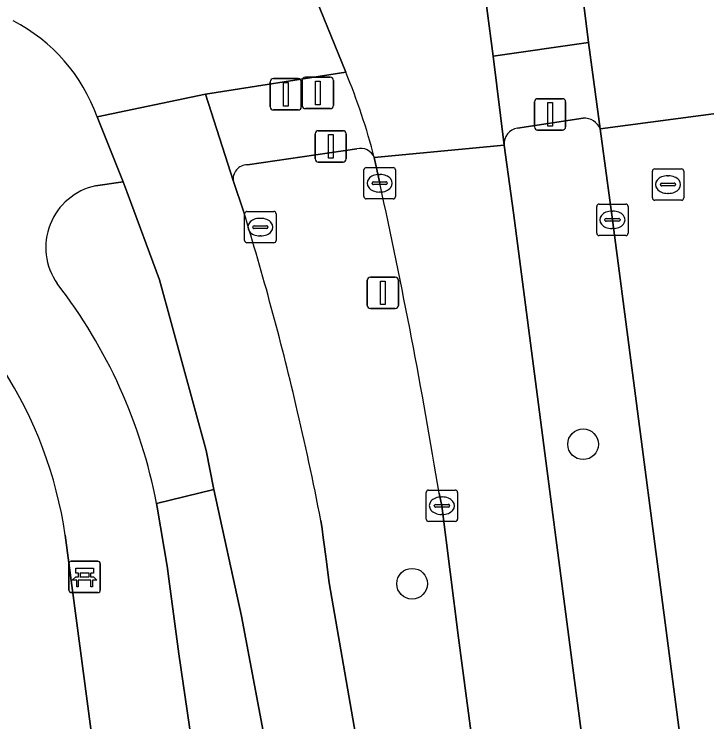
# Model space of a CAD drawing. Extents: x 160554 to 161248, y 385329 to 386506.
# Drawn here: x 161104.17 to 161126.23, y 386118.25 to 386140.8 of the extents above; entities that cross this region are included whole.
import ezdxf

# ---------------------------------------------------------------- set-up
doc = ezdxf.new("R2010")
doc.units = 0
for name, color, linetype in [('IMGEO_Bank', 7, 'Continuous'), ('IMGEO_Berm_groen', 7, 'Continuous'), ('IMGEO_Boom', 7, 'Continuous'), ('IMGEO_Drukknoppaal', 7, 'Continuous'), ('IMGEO_Fietspad_gesloten', 7, 'Continuous'), ('IMGEO_Groenvoorziening', 7, 'Continuous'), ('IMGEO_Haag', 7, 'Continuous'), ('IMGEO_Kolk', 7, 'Continuous'), ('IMGEO_Lichtmast', 7, 'Continuous'), ('IMGEO_Rijbaan_regionaal_gesloten', 7, 'Continuous'), ('IMGEO_Rioolput', 7, 'Continuous'), ('IMGEO_Verkeersregelinstallatiepaal', 7, 'Continuous'), ('IMGEO_Voetpad_open', 7, 'Continuous')]:
    doc.layers.add(name, color=color, linetype=linetype)

msp = doc.modelspace()

# ---------------------------------------------------------------- linework, layer by layer
at = {"layer": 'IMGEO_Bank'}
for p, q in [((161105.985, 386123.365), (161106.826, 386123.365)), ((161106.826, 386123.365), (161105.985, 386123.365)), ((161105.91, 386122.44), (161105.91, 386123.281)), ((161105.91, 386123.281), (161105.91, 386122.44)), ((161106.91, 386123.29), (161106.91, 386122.449)), ((161106.91, 386122.449), (161106.91, 386123.29)), ((161106.219, 386122.871), (161106.219, 386122.977)), ((161106.263, 386122.977), (161106.263, 386122.871)), ((161106.551, 386122.983), (161106.269, 386122.983)), ((161106.269, 386122.865), (161106.551, 386122.865)), ((161106.557, 386122.871), (161106.557, 386122.977)), ((161106.601, 386122.977), (161106.601, 386122.871)), ((161106.607, 386122.763), (161106.214, 386122.763)), ((161106.835, 386122.365), (161105.994, 386122.365)), ((161105.994, 386122.365), (161106.835, 386122.365))]:
    msp.add_line(p, q, dxfattribs=at)
for points in [[(161106.213, 386122.983), (161106.127, 386122.983), (161106.127, 386123.144), (161106.69, 386123.144), (161106.69, 386122.983), (161106.607, 386122.983)], [(161106.157, 386122.763), (161106.015, 386122.763), (161106.127, 386122.865), (161106.213, 386122.865)], [(161106.607, 386122.865), (161106.69, 386122.865), (161106.802, 386122.763), (161106.663, 386122.763)], [(161106.207, 386122.756), (161106.207, 386122.549), (161106.164, 386122.549), (161106.164, 386122.756)], [(161106.657, 386122.756), (161106.657, 386122.549), (161106.613, 386122.549), (161106.613, 386122.756)]]:
    msp.add_lwpolyline(points, dxfattribs=at)
for centre, radius, start, end in [((161105.988, 386123.287), 0.0779, 92.4484, 184.2845), ((161105.988, 386123.287), 0.0779, 92.4484, 184.2845), ((161106.832, 386123.287), 0.0779, 2.4484, 94.2845), ((161106.832, 386123.287), 0.0779, 2.4484, 94.2845), ((161106.212, 386122.976), 0.00671, 2.8957, 87.1043), ((161106.212, 386122.872), 0.00671, 272.8957, 357.1043), ((161106.269, 386122.976), 0.00671, 92.8957, 177.1043), ((161106.269, 386122.872), 0.00671, 182.8957, 267.1043), ((161106.551, 386122.976), 0.00671, 2.8957, 87.1043), ((161106.551, 386122.872), 0.00671, 272.8957, 357.1043), ((161106.608, 386122.976), 0.00671, 92.8957, 177.1043), ((161106.608, 386122.872), 0.00671, 182.8957, 267.1043), ((161106.157, 386122.756), 0.00671, 2.8957, 87.1043), ((161106.214, 386122.756), 0.00671, 92.8957, 177.1043), ((161106.606, 386122.756), 0.00671, 2.8957, 87.1043), ((161106.663, 386122.756), 0.00671, 92.8957, 177.1043), ((161105.988, 386122.443), 0.0779, 182.4484, 274.2845), ((161105.988, 386122.443), 0.0779, 182.4484, 274.2845), ((161106.832, 386122.443), 0.0779, 272.4484, 4.2845), ((161106.832, 386122.443), 0.0779, 272.4484, 4.2845)]:
    msp.add_arc(centre, radius, start, end, dxfattribs=at)
at = {"layer": 'IMGEO_Berm_groen'}
for points in [[(161122.296, 386137.484), (161120.201, 386137.168)], [(161125.486, 386116.928), (161123.226, 386134.246), (161122.838, 386137.141)], [(161119.776, 386136.63), (161120.078, 386134.465), (161121.964, 386119.974), (161125.856, 386090.487), (161127.889, 386074.711), (161130.133, 386074.814), (161130.101, 386075.098), (161130.24, 386079.319)], [(161115.081, 386136.512), (161111.596, 386136.003)], [(161115.811, 386135.412), (161115.64, 386136.228)], [(161111.149, 386135.466), (161111.472, 386134.521)], [(161138.432, 385969.231), (161118.324, 386120.92), (161117.793, 386125.135), (161117.704, 386125.534)], [(161113.936, 386124.668), (161113.973, 386124.396), (161114.009, 386124.124), (161114.019, 386124.048), (161114.029, 386123.972), (161114.09, 386123.518), (161114.101, 386123.435), (161114.201, 386122.678), (161117.244, 386105.163), (161118.602, 386095.351), (161141.35, 385925.019), (161143.69, 385907.496), (161151.452, 385848.709)]]:
    msp.add_lwpolyline(points, dxfattribs=at)
for centre, radius, start, end in [((161122.328, 386136.935), 0.55, 21.9829, 93.3625), ((161120.267, 386136.679), 0.493, 97.6404, 185.7447), ((161115.192, 386136.038), 0.487, 23.0067, 103.1276), ((161111.596, 386135.548), 0.455, 90.0449, 190.4069), ((160934.666, 386095.577), 185.474, 9.29483, 12.40221), ((161018.934, 386106.131), 96.795, 13.27658, 17.05575), ((161019.028, 386106.189), 96.69, 11.01817, 13.25611)]:
    msp.add_arc(centre, radius, start, end, dxfattribs=at)
at = {"layer": 'IMGEO_Boom'}
for centre in [(161122.292, 386127.094), (161116.843, 386122.65)]:
    msp.add_circle(centre, 0.489, dxfattribs=at)
at = {"layer": 'IMGEO_Drukknoppaal'}
for p, q in [((161112.324, 386137.848), (161112.324, 386138.648)), ((161112.324, 386138.648), (161112.324, 386137.848)), ((161112.424, 386138.748), (161113.214, 386138.748)), ((161113.214, 386138.748), (161112.424, 386138.748)), ((161113.314, 386138.648), (161113.314, 386137.848)), ((161113.314, 386137.848), (161113.314, 386138.648)), ((161113.214, 386137.748), (161112.424, 386137.748)), ((161112.424, 386137.748), (161113.214, 386137.748))]:
    msp.add_line(p, q, dxfattribs=at)
msp.add_lwpolyline([(161112.744, 386138.623), (161112.894, 386138.623), (161112.894, 386137.873), (161112.744, 386137.873), (161112.744, 386138.623)], dxfattribs=at)
for centre, start, end in [((161112.424, 386138.648), 90, 180), ((161112.424, 386138.648), 90, 180), ((161113.214, 386138.648), 0, 90), ((161113.214, 386138.648), 360, 90), ((161112.424, 386137.848), 180, 270), ((161112.424, 386137.848), 180, 270), ((161113.214, 386137.848), 270, 0), ((161113.214, 386137.848), 270, 0)]:
    msp.add_arc(centre, 0.1, start, end, dxfattribs=at)
at = {"layer": 'IMGEO_Fietspad_gesloten'}
for points in [[(161119.026, 386142.534), (161119.424, 386139.463), (161122.468, 386139.899), (161122.093, 386142.892)], [(161106.812, 386137.525), (161110.258, 386138.254), (161114.73, 386138.953), (161113.568, 386141.833)], [(161111.472, 386134.521), (161111.149, 386135.466), (161110.258, 386138.254), (161106.812, 386137.525), (161107.634, 386135.457), (161107.761, 386135.119), (161108.794, 386132.329), (161110.28, 386126.892), (161110.531, 386125.651), (161111.412, 386121.611), (161113.888, 386108.427), (161119.01, 386071.603), (161123.854, 386033.968), (161125.68, 386021.034), (161126.999, 386010.941), (161128.166, 386002.978), (161129.434, 385991.971), (161133.517, 385961.082), (161135.875, 385944.268), (161136.446, 385938.828), (161138.05, 385927.289), (161138.394, 385924.653), (161148.452, 385847.677)], [(161151.452, 385848.709), (161143.69, 385907.496), (161141.35, 385925.019), (161118.602, 386095.351), (161117.244, 386105.163), (161114.201, 386122.678), (161114.101, 386123.435), (161114.09, 386123.518), (161114.029, 386123.972), (161114.019, 386124.048), (161114.009, 386124.124), (161113.973, 386124.396), (161113.936, 386124.668)]]:
    msp.add_lwpolyline(points, dxfattribs=at)
for centre, radius, start, end in [((161101.553, 386135.634), 5.588, 19.7809, 62.4637), ((161018.934, 386106.131), 96.795, 13.27658, 17.05575), ((161019.028, 386106.189), 96.69, 11.01817, 13.25611)]:
    msp.add_arc(centre, radius, start, end, dxfattribs=at)
at = {"layer": 'IMGEO_Groenvoorziening'}
for points in [[(161107.761, 386135.119), (161107.634, 386135.457), (161106.76, 386135.331)], [(161108.702, 386125.203), (161110.531, 386125.651), (161110.28, 386126.892), (161108.794, 386132.329), (161107.761, 386135.119)], [(161129.434, 385991.971), (161128.166, 386002.978), (161126.999, 386010.941), (161125.68, 386021.034), (161123.854, 386033.968), (161119.01, 386071.603), (161113.888, 386108.427), (161111.412, 386121.611), (161110.531, 386125.651), (161108.702, 386125.203), (161108.723, 386125.09), (161109.048, 386123.143), (161109.072, 386122.96), (161109.413, 386120.419), (161112.454, 386099.623), (161125.479, 386000), (161135.368, 385924.28), (161147.764, 385829.368), (161149.183, 385819.023), (161150.29, 385819.102), (161150.208, 385819.722), (161149.367, 385837.379)], [(161111.704, 386079.678), (161111.193, 386083.562), (161107.472, 386083.112), (161107.302, 386084.285), (161111.046, 386084.779), (161110.502, 386088.609), (161105.792, 386124.199)]]:
    msp.add_lwpolyline(points, dxfattribs=at)
for centre, radius, start, end in [((161107.188, 386133.363), 2.014, 102.2636, 214.8512), ((161092.633, 386122.285), 13.297, 8.2751, 57.299), ((161092.547, 386122.124), 16.446, 10.7924, 37.839)]:
    msp.add_arc(centre, radius, start, end, dxfattribs=at)
at = {"layer": 'IMGEO_Haag'}
msp.add_lwpolyline([(161129.434, 385991.971), (161128.166, 386002.978), (161126.999, 386010.941), (161125.68, 386021.034), (161123.854, 386033.968), (161119.01, 386071.603), (161113.888, 386108.427), (161111.412, 386121.611), (161110.531, 386125.651), (161108.702, 386125.203), (161108.723, 386125.09), (161109.048, 386123.143), (161109.072, 386122.96), (161109.413, 386120.419), (161112.454, 386099.623), (161125.479, 386000), (161135.368, 385924.28), (161147.764, 385829.368), (161149.183, 385819.023), (161150.29, 385819.102), (161150.208, 385819.722), (161149.367, 385837.379)], dxfattribs=at)
at = {"layer": 'IMGEO_Kolk'}
for p, q in [((161115.31, 386134.986), (161115.31, 386135.838)), ((161115.385, 386135.912), (161116.237, 386135.912)), ((161116.311, 386135.838), (161116.311, 386134.986)), ((161115.798, 386135.692), (161115.823, 386135.692)), ((161115.569, 386135.406), (161115.569, 386135.418)), ((161116.007, 386135.369), (161115.609, 386135.369)), ((161115.612, 386135.455), (161116.01, 386135.455)), ((161116.053, 386135.418), (161116.053, 386135.406)), ((161115.821, 386135.132), (161115.796, 386135.132)), ((161116.237, 386134.912), (161115.385, 386134.912)), ((161122.725, 386133.82), (161122.725, 386134.672)), ((161122.8, 386134.746), (161123.652, 386134.746)), ((161123.726, 386134.672), (161123.726, 386133.82)), ((161123.213, 386134.526), (161123.238, 386134.526)), ((161122.984, 386134.24), (161122.984, 386134.252)), ((161123.422, 386134.203), (161123.024, 386134.203)), ((161123.027, 386134.289), (161123.425, 386134.289)), ((161123.468, 386134.252), (161123.468, 386134.24)), ((161123.236, 386133.966), (161123.211, 386133.966)), ((161123.652, 386133.746), (161122.8, 386133.746)), ((161117.367, 386125.635), (161118.219, 386125.635)), ((161117.292, 386124.709), (161117.292, 386125.561)), ((161117.78, 386125.415), (161117.805, 386125.415)), ((161118.293, 386125.561), (161118.293, 386124.709)), ((161117.551, 386125.129), (161117.551, 386125.141)), ((161117.594, 386125.178), (161117.992, 386125.178)), ((161118.035, 386125.141), (161118.035, 386125.129)), ((161117.989, 386125.092), (161117.591, 386125.092)), ((161117.803, 386124.855), (161117.778, 386124.855)), ((161118.219, 386124.635), (161117.367, 386124.635))]:
    msp.add_line(p, q, dxfattribs=at)
for points in [[(161115.31, 386134.986), (161115.31, 386135.838)], [(161115.385, 386135.912), (161116.237, 386135.912)], [(161116.311, 386135.838), (161116.311, 386134.986)], [(161116.237, 386134.912), (161115.385, 386134.912)], [(161122.725, 386133.82), (161122.725, 386134.672)], [(161122.8, 386134.746), (161123.652, 386134.746)], [(161123.726, 386134.672), (161123.726, 386133.82)], [(161123.652, 386133.746), (161122.8, 386133.746)], [(161117.367, 386125.635), (161118.219, 386125.635)], [(161117.292, 386124.709), (161117.292, 386125.561)], [(161118.293, 386125.561), (161118.293, 386124.709)], [(161118.219, 386124.635), (161117.367, 386124.635)]]:
    msp.add_lwpolyline(points, dxfattribs=at)
for centre, radius, start, end in [((161115.387, 386135.836), 0.0765, 91.552, 178.448), ((161115.387, 386135.836), 0.0765, 91.552, 178.448), ((161116.235, 386135.836), 0.0765, 1.552, 88.448), ((161116.235, 386135.836), 0.0765, 1.552, 88.448), ((161115.609, 386135.415), 0.0403, 85.8775, 175.7526), ((161115.606, 386135.405), 0.0366, 178.938, 274.7102), ((161116.01, 386135.412), 0.043, 264.8664, 352.4533), ((161116.014, 386135.417), 0.0386, 1.7309, 96.639), ((161115.387, 386134.988), 0.0765, 181.552, 268.448), ((161115.387, 386134.988), 0.0765, 181.552, 268.448), ((161116.235, 386134.988), 0.0765, 271.552, 358.448), ((161116.235, 386134.988), 0.0765, 271.552, 358.448), ((161122.802, 386134.67), 0.0765, 91.552, 178.448), ((161122.802, 386134.67), 0.0765, 91.552, 178.448), ((161123.65, 386134.67), 0.0765, 1.552, 88.448), ((161123.65, 386134.67), 0.0765, 1.552, 88.448), ((161123.024, 386134.249), 0.0403, 85.8775, 175.7526), ((161123.021, 386134.239), 0.0366, 178.938, 274.7102), ((161123.425, 386134.246), 0.043, 264.8664, 352.4533), ((161123.429, 386134.251), 0.0386, 1.7309, 96.639), ((161122.802, 386133.822), 0.0765, 181.552, 268.448), ((161122.802, 386133.822), 0.0765, 181.552, 268.448), ((161123.65, 386133.822), 0.0765, 271.552, 358.448), ((161123.65, 386133.822), 0.0765, 271.552, 358.448), ((161117.369, 386125.559), 0.0765, 91.552, 178.448), ((161117.369, 386125.559), 0.0765, 91.552, 178.448), ((161118.217, 386125.559), 0.0765, 1.552, 88.448), ((161118.217, 386125.559), 0.0765, 1.552, 88.448), ((161117.591, 386125.138), 0.0403, 85.8775, 175.7526), ((161117.588, 386125.128), 0.0366, 178.938, 274.7102), ((161117.992, 386125.135), 0.043, 264.8664, 352.4533), ((161117.996, 386125.14), 0.0386, 1.7309, 96.639), ((161117.369, 386124.711), 0.0765, 181.552, 268.448), ((161117.369, 386124.711), 0.0765, 181.552, 268.448), ((161118.217, 386124.711), 0.0765, 271.552, 358.448), ((161118.217, 386124.711), 0.0765, 271.552, 358.448)]:
    msp.add_arc(centre, radius, start, end, dxfattribs=at)
for centre, major_axis, ratio, start_param, end_param in [((161115.797, 386135.412), (-0.387, 0.002), 0.722429, 4.712389, 7.853982), ((161115.822, 386135.412), (-0.39, 0.002), 0.717154, 1.570796, 4.712389), ((161123.212, 386134.246), (-0.387, 0.002), 0.722429, 4.712389, 7.853982), ((161123.237, 386134.246), (-0.39, 0.002), 0.717154, 1.570796, 4.712389), ((161117.779, 386125.135), (-0.387, 0.002), 0.722429, 4.712389, 7.853982), ((161117.804, 386125.135), (-0.39, 0.002), 0.717154, 1.570796, 4.712389)]:
    msp.add_ellipse(centre, major_axis=major_axis, ratio=ratio, start_param=start_param, end_param=end_param, dxfattribs=at)
at = {"layer": 'IMGEO_Lichtmast'}
for p, q in [((161115.515, 386132.418), (161116.305, 386132.418)), ((161116.305, 386132.418), (161115.515, 386132.418)), ((161115.415, 386131.518), (161115.415, 386132.318)), ((161115.415, 386132.318), (161115.415, 386131.518)), ((161116.405, 386132.318), (161116.405, 386131.518)), ((161116.405, 386131.518), (161116.405, 386132.318)), ((161116.305, 386131.418), (161115.515, 386131.418)), ((161115.515, 386131.418), (161116.305, 386131.418))]:
    msp.add_line(p, q, dxfattribs=at)
msp.add_lwpolyline([(161115.835, 386132.293), (161115.985, 386132.293), (161115.985, 386131.543), (161115.835, 386131.543), (161115.835, 386132.293)], dxfattribs=at)
for centre, start, end in [((161115.515, 386132.318), 90, 180), ((161115.515, 386132.318), 90, 180), ((161116.305, 386132.318), 0, 90), ((161116.305, 386132.318), 360, 90), ((161115.515, 386131.518), 180, 270), ((161115.515, 386131.518), 180, 270), ((161116.305, 386131.518), 270, 0), ((161116.305, 386131.518), 270, 0)]:
    msp.add_arc(centre, 0.1, start, end, dxfattribs=at)
at = {"layer": 'IMGEO_Rijbaan_regionaal_gesloten'}
for points in [[(161121.607, 386146.53), (161122.093, 386142.892), (161122.468, 386139.899), (161122.838, 386137.141), (161132.618, 386138.447), (161132.562, 386141.294), (161132.425, 386144.413), (161132.395, 386144.636), (161132.38, 386144.984)], [(161115.64, 386136.228), (161119.776, 386136.63), (161119.424, 386139.463), (161119.026, 386142.534), (161119.172, 386143.534), (161119.38, 386144.521), (161119.75, 386146.161)], [(161112.611, 386144.133), (161113.455, 386142.15), (161113.568, 386141.833), (161114.73, 386138.953)], [(161136.416, 386109.522), (161132.723, 386137.679), (161132.618, 386138.447), (161122.838, 386137.141), (161123.226, 386134.246), (161125.486, 386116.928), (161128.443, 386094.596), (161130.16, 386081.933)], [(161128.055, 386073.786), (161127.889, 386074.711), (161125.856, 386090.487), (161121.964, 386119.974), (161120.078, 386134.465), (161119.776, 386136.63), (161115.64, 386136.228), (161115.811, 386135.412)], [(161117.704, 386125.534), (161117.793, 386125.135), (161118.324, 386120.92), (161138.432, 385969.231), (161143.986, 385926.464), (161144.136, 385925.363), (161149.384, 385886.841), (161152.178, 385865.454), (161154.606, 385846.156), (161154.812, 385843.88)]]:
    msp.add_lwpolyline(points, dxfattribs=at)
for centre, radius, start, end in [((161095.982, 386131.178), 20.296, 14.4079, 22.525), ((160934.666, 386095.577), 185.474, 9.29483, 12.40221)]:
    msp.add_arc(centre, radius, start, end, dxfattribs=at)
at = {"layer": 'IMGEO_Rioolput'}
for p, q in [((161124.497, 386134.943), (161124.497, 386135.795)), ((161124.572, 386135.869), (161125.424, 386135.869)), ((161125.498, 386135.795), (161125.498, 386134.943)), ((161124.985, 386135.649), (161125.01, 386135.649)), ((161124.756, 386135.363), (161124.756, 386135.375)), ((161125.194, 386135.326), (161124.796, 386135.326)), ((161124.799, 386135.412), (161125.197, 386135.412)), ((161125.24, 386135.375), (161125.24, 386135.363)), ((161125.008, 386135.089), (161124.983, 386135.089)), ((161125.424, 386134.869), (161124.572, 386134.869)), ((161111.508, 386133.588), (161111.508, 386134.44)), ((161111.583, 386134.514), (161112.435, 386134.514)), ((161112.509, 386134.44), (161112.509, 386133.588)), ((161111.996, 386134.294), (161112.021, 386134.294)), ((161111.767, 386134.008), (161111.767, 386134.02)), ((161112.205, 386133.971), (161111.807, 386133.971)), ((161111.81, 386134.057), (161112.208, 386134.057)), ((161112.251, 386134.02), (161112.251, 386134.008)), ((161112.019, 386133.734), (161111.994, 386133.734)), ((161112.435, 386133.514), (161111.583, 386133.514))]:
    msp.add_line(p, q, dxfattribs=at)
for points in [[(161124.497, 386134.943), (161124.497, 386135.795)], [(161124.572, 386135.869), (161125.424, 386135.869)], [(161125.498, 386135.795), (161125.498, 386134.943)], [(161125.424, 386134.869), (161124.572, 386134.869)], [(161111.508, 386133.588), (161111.508, 386134.44)], [(161111.583, 386134.514), (161112.435, 386134.514)], [(161112.509, 386134.44), (161112.509, 386133.588)], [(161112.435, 386133.514), (161111.583, 386133.514)]]:
    msp.add_lwpolyline(points, dxfattribs=at)
for centre, radius, start, end in [((161124.574, 386135.793), 0.0765, 91.552, 178.448), ((161124.574, 386135.793), 0.0765, 91.552, 178.448), ((161125.422, 386135.793), 0.0765, 1.552, 88.448), ((161125.422, 386135.793), 0.0765, 1.552, 88.448), ((161124.796, 386135.372), 0.0403, 85.8775, 175.7526), ((161124.793, 386135.362), 0.0366, 178.938, 274.7102), ((161125.197, 386135.369), 0.043, 264.8664, 352.4533), ((161125.201, 386135.374), 0.0386, 1.7309, 96.639), ((161124.574, 386134.945), 0.0765, 181.552, 268.448), ((161124.574, 386134.945), 0.0765, 181.552, 268.448), ((161125.422, 386134.945), 0.0765, 271.552, 358.448), ((161125.422, 386134.945), 0.0765, 271.552, 358.448), ((161111.585, 386134.438), 0.0765, 91.552, 178.448), ((161111.585, 386134.438), 0.0765, 91.552, 178.448), ((161112.433, 386134.438), 0.0765, 1.552, 88.448), ((161112.433, 386134.438), 0.0765, 1.552, 88.448), ((161111.807, 386134.017), 0.0403, 85.8775, 175.7526), ((161111.804, 386134.007), 0.0366, 178.938, 274.7102), ((161112.208, 386134.014), 0.043, 264.8664, 352.4533), ((161112.212, 386134.019), 0.0386, 1.7309, 96.639), ((161111.585, 386133.59), 0.0765, 181.552, 268.448), ((161111.585, 386133.59), 0.0765, 181.552, 268.448), ((161112.433, 386133.59), 0.0765, 271.552, 358.448), ((161112.433, 386133.59), 0.0765, 271.552, 358.448)]:
    msp.add_arc(centre, radius, start, end, dxfattribs=at)
for centre, major_axis, ratio, start_param, end_param in [((161124.984, 386135.369), (-0.387, 0.002), 0.722429, 4.712389, 7.853982), ((161125.009, 386135.369), (-0.39, 0.002), 0.717154, 1.570796, 4.712389), ((161111.995, 386134.014), (-0.387, 0.002), 0.722429, 4.712389, 7.853982), ((161112.02, 386134.014), (-0.39, 0.002), 0.717154, 1.570796, 4.712389)]:
    msp.add_ellipse(centre, major_axis=major_axis, ratio=ratio, start_param=start_param, end_param=end_param, dxfattribs=at)
at = {"layer": 'IMGEO_Verkeersregelinstallatiepaal'}
for p, q in [((161113.344, 386137.889), (161113.344, 386138.689)), ((161113.344, 386138.689), (161113.344, 386137.889)), ((161113.444, 386138.789), (161114.234, 386138.789)), ((161114.234, 386138.789), (161113.444, 386138.789)), ((161114.334, 386138.689), (161114.334, 386137.889)), ((161114.334, 386137.889), (161114.334, 386138.689)), ((161120.743, 386137.206), (161120.743, 386138.006)), ((161120.743, 386138.006), (161120.743, 386137.206)), ((161120.843, 386138.106), (161121.633, 386138.106)), ((161121.633, 386138.106), (161120.843, 386138.106)), ((161121.733, 386138.006), (161121.733, 386137.206)), ((161121.733, 386137.206), (161121.733, 386138.006)), ((161114.234, 386137.789), (161113.444, 386137.789)), ((161113.444, 386137.789), (161114.234, 386137.789)), ((161113.855, 386137.085), (161114.645, 386137.085)), ((161114.645, 386137.085), (161113.855, 386137.085)), ((161121.633, 386137.106), (161120.843, 386137.106)), ((161120.843, 386137.106), (161121.633, 386137.106)), ((161113.755, 386136.185), (161113.755, 386136.985)), ((161113.755, 386136.985), (161113.755, 386136.185)), ((161114.745, 386136.985), (161114.745, 386136.185)), ((161114.745, 386136.185), (161114.745, 386136.985)), ((161114.645, 386136.085), (161113.855, 386136.085)), ((161113.855, 386136.085), (161114.645, 386136.085))]:
    msp.add_line(p, q, dxfattribs=at)
for points in [[(161113.764, 386138.664), (161113.914, 386138.664), (161113.914, 386137.914), (161113.764, 386137.914), (161113.764, 386138.664)], [(161121.163, 386137.981), (161121.313, 386137.981), (161121.313, 386137.231), (161121.163, 386137.231), (161121.163, 386137.981)], [(161114.175, 386136.96), (161114.325, 386136.96), (161114.325, 386136.21), (161114.175, 386136.21), (161114.175, 386136.96)]]:
    msp.add_lwpolyline(points, dxfattribs=at)
for centre, start, end in [((161113.444, 386138.689), 90, 180), ((161113.444, 386138.689), 90, 180), ((161114.234, 386138.689), 0, 90), ((161114.234, 386138.689), 360, 90), ((161120.843, 386138.006), 90, 180), ((161120.843, 386138.006), 90, 180), ((161121.633, 386138.006), 0, 90), ((161121.633, 386138.006), 360, 90), ((161113.444, 386137.889), 180, 270), ((161113.444, 386137.889), 180, 270), ((161114.234, 386137.889), 270, 0), ((161114.234, 386137.889), 270, 0), ((161113.855, 386136.985), 90, 180), ((161113.855, 386136.985), 90, 180), ((161114.645, 386136.985), 0, 90), ((161114.645, 386136.985), 360, 90), ((161120.843, 386137.206), 180, 270), ((161120.843, 386137.206), 180, 270), ((161121.633, 386137.206), 270, 0), ((161121.633, 386137.206), 270, 0), ((161113.855, 386136.185), 180, 270), ((161113.855, 386136.185), 180, 270), ((161114.645, 386136.185), 270, 0), ((161114.645, 386136.185), 270, 0)]:
    msp.add_arc(centre, 0.1, start, end, dxfattribs=at)
at = {"layer": 'IMGEO_Voetpad_open'}
for points in [[(161122.468, 386139.899), (161119.424, 386139.463), (161119.776, 386136.63)], [(161122.838, 386137.141), (161122.468, 386139.899)], [(161114.73, 386138.953), (161110.258, 386138.254), (161111.149, 386135.466)], [(161106.76, 386135.331), (161107.634, 386135.457), (161106.812, 386137.525)], [(161120.201, 386137.168), (161122.296, 386137.484)], [(161111.596, 386136.003), (161115.081, 386136.512)], [(161125.479, 386000), (161112.454, 386099.623), (161109.413, 386120.419), (161109.072, 386122.96), (161109.048, 386123.143), (161108.723, 386125.09), (161108.702, 386125.203)], [(161105.792, 386124.199), (161110.502, 386088.609), (161111.046, 386084.779), (161107.302, 386084.285), (161107.472, 386083.112), (161111.193, 386083.562), (161111.704, 386079.678), (161117.347, 386036.896), (161117.757, 386034.497), (161119.876, 386018.552), (161120.772, 386011.404), (161122.294, 386000), (161126.921, 385964.614), (161127.194, 385962.541), (161130.428, 385938.734), (161132.353, 385923.907), (161135.368, 385924.28), (161125.479, 386000)]]:
    msp.add_lwpolyline(points, dxfattribs=at)
for centre, radius, start, end in [((161101.553, 386135.634), 5.588, 19.7809, 62.4637), ((161095.982, 386131.178), 20.296, 14.4079, 22.525), ((161122.328, 386136.935), 0.55, 21.9829, 93.3625), ((161120.267, 386136.679), 0.493, 97.6404, 185.7447), ((161115.192, 386136.038), 0.487, 23.0067, 103.1276), ((161111.596, 386135.548), 0.455, 90.0449, 190.4069), ((161107.188, 386133.363), 2.014, 102.2636, 214.8512), ((161092.633, 386122.285), 13.297, 8.2751, 57.299), ((161092.547, 386122.124), 16.446, 10.7924, 37.839)]:
    msp.add_arc(centre, radius, start, end, dxfattribs=at)

doc.saveas('drawing.dxf')
